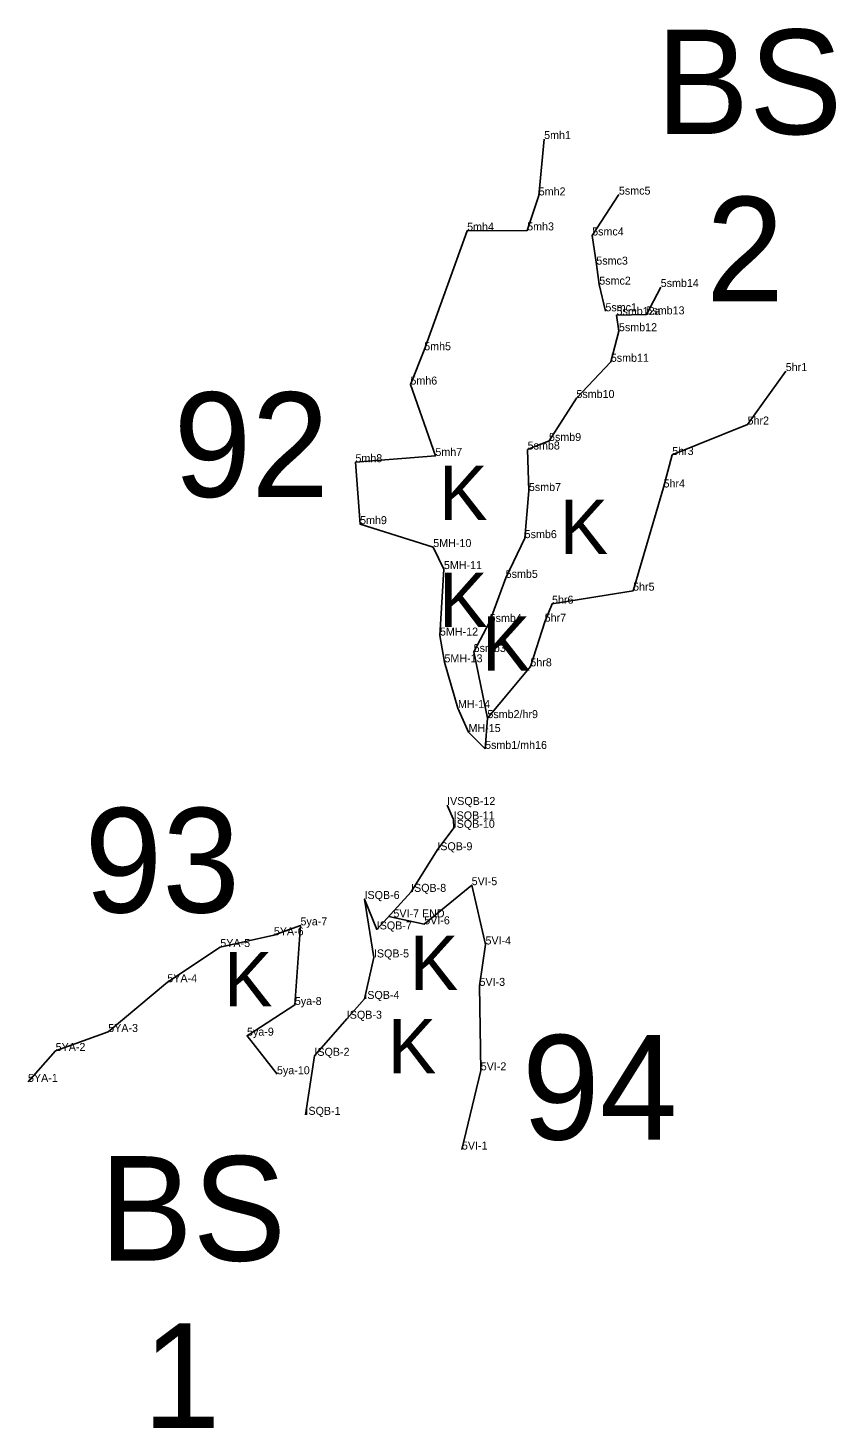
# Model space of a CAD drawing. Extents: x 2072529 to 2268812, y 436423 to 470008.
# Drawn here: x 2133724 to 2134229, y 444187 to 445062 of the extents above; entities that cross this region are included whole.
import ezdxf

# ---------------------------------------------------------------- set-up
doc = ezdxf.new("R2010")
doc.units = 0
for name, color, linetype in [('Old_Level_10', 7, 'Continuous'), ('Old_Level_20', 7, 'Continuous'), ('Old_Level_52', 7, 'Continuous'), ('Old_Level_55', 7, 'Continuous'), ('Old_Level_60', 7, 'Continuous'), ('Old_Level_62', 7, 'Continuous')]:
    doc.layers.add(name, color=color, linetype=linetype)

msp = doc.modelspace()

# ---------------------------------------------------------------- linework, layer by layer
at = {"layer": 'Old_Level_10'}
for points in [[(2134093.351, 444957.822), (2134076.644, 444932.306), (2134079.245, 444914.08), (2134081.091, 444901.575), (2134084.92, 444884.924)], [(2134119.455, 444900.089), (2134110.545, 444882.99), (2134091.862, 444882.562), (2134093.373, 444872.48), (2134088.292, 444853.352), (2134066.796, 444830.726), (2134049.686, 444803.881), (2134036.342, 444798.536), (2134037.13, 444772.631), (2134034.477, 444743.149), (2134022.623, 444718.325), (2134012.607, 444690.728), (2134002.625, 444672.003), (2134011.194, 444630.667), (2134009.761, 444611.405)], [(2133986.033, 444576.358), (2133990.112, 444567.381), (2133990.157, 444562.123), (2133979.912, 444548.093), (2133963.523, 444522.09), (2133942.076, 444498.614), (2133934.444, 444517.629), (2133940.325, 444481.116), (2133934.328, 444455.169), (2133923.398, 444442.815), (2133903.158, 444419.626), (2133897.571, 444382.743)]]:
    msp.add_lwpolyline(points, dxfattribs=at)
at = {"layer": 'Old_Level_20'}
for p, q in [((2134046.642, 444992.562), (2134046.642, 444992.562)), ((2134043.267, 444957.325), (2134043.267, 444957.325)), ((2134093.351, 444957.822), (2134093.351, 444957.822)), ((2133998.534, 444935.301), (2133998.534, 444935.301)), ((2134036.053, 444935.466), (2134036.053, 444935.466)), ((2134076.644, 444932.306), (2134076.644, 444932.306)), ((2134079.245, 444914.08), (2134079.245, 444914.08)), ((2134081.091, 444901.575), (2134081.091, 444901.575)), ((2134119.455, 444900.089), (2134119.455, 444900.089)), ((2134084.92, 444884.924), (2134084.92, 444884.924)), ((2134091.862, 444882.562), (2134091.862, 444882.562)), ((2134110.545, 444882.99), (2134110.545, 444882.99)), ((2134093.373, 444872.48), (2134093.373, 444872.48)), ((2133971.734, 444860.576), (2133971.734, 444860.576)), ((2134088.292, 444853.352), (2134088.292, 444853.352)), ((2134197.552, 444847.562), (2134197.552, 444847.562)), ((2133963.114, 444839.112), (2133963.114, 444839.112)), ((2134066.796, 444830.726), (2134066.796, 444830.726)), ((2134173.708, 444814.154), (2134173.708, 444814.154)), ((2134049.686, 444803.881), (2134049.686, 444803.881)), ((2133928.77, 444790.625), (2133928.77, 444790.625)), ((2133978.72, 444794.523), (2133978.72, 444794.523)), ((2134036.342, 444798.536), (2134036.342, 444798.536)), ((2134126.617, 444795.111), (2134126.617, 444795.111)), ((2134121.22, 444774.804), (2134121.22, 444774.804)), ((2134037.13, 444772.631), (2134037.13, 444772.631)), ((2133931.685, 444751.902), (2133931.685, 444751.902)), ((2134034.477, 444743.149), (2134034.477, 444743.149)), ((2133977.394, 444737.584), (2133977.394, 444737.584)), ((2133984.034, 444723.813), (2133984.034, 444723.813)), ((2134022.623, 444718.325), (2134022.623, 444718.325)), ((2134102.2, 444710.321), (2134102.2, 444710.321)), ((2134051.574, 444702.158), (2134051.574, 444702.158)), ((2134012.607, 444690.728), (2134012.607, 444690.728)), ((2134046.985, 444690.945), (2134046.985, 444690.945)), ((2133981.581, 444682.261), (2133981.581, 444682.261)), ((2134002.625, 444672.003), (2134002.625, 444672.003)), ((2133984.365, 444665.539), (2133984.365, 444665.539)), ((2134038.029, 444663.027), (2134038.029, 444663.027)), ((2133992.819, 444636.967), (2133992.819, 444636.967)), ((2134011.194, 444630.667), (2134011.194, 444630.667)), ((2134011.194, 444630.667), (2134011.194, 444630.667)), ((2133999.424, 444621.96), (2133999.424, 444621.96)), ((2134009.761, 444611.405), (2134009.761, 444611.405)), ((2134009.761, 444611.405), (2134009.761, 444611.405)), ((2133986.033, 444576.358), (2133986.033, 444576.358)), ((2133990.112, 444567.381), (2133990.112, 444567.381)), ((2133990.157, 444562.123), (2133990.157, 444562.123)), ((2133979.912, 444548.093), (2133979.912, 444548.093)), ((2133963.523, 444522.09), (2133963.523, 444522.09)), ((2134001.374, 444526.272), (2134001.374, 444526.272)), ((2133934.444, 444517.629), (2133934.444, 444517.629)), ((2133952.498, 444506.131), (2133952.498, 444506.131)), ((2133877.802, 444494.994), (2133877.802, 444494.994)), ((2133894.43, 444501.162), (2133894.43, 444501.162)), ((2133942.076, 444498.614), (2133942.076, 444498.614)), ((2133971.74, 444501.828), (2133971.74, 444501.828)), ((2133844.371, 444487.599), (2133844.371, 444487.599)), ((2134010.001, 444489.216), (2134010.001, 444489.216)), ((2133940.325, 444481.116), (2133940.325, 444481.116)), ((2133811.283, 444465.609), (2133811.283, 444465.609)), ((2134006.275, 444463.336), (2134006.275, 444463.336)), ((2133890.916, 444451.394), (2133890.916, 444451.394)), ((2133934.328, 444455.169), (2133934.328, 444455.169)), ((2133923.398, 444442.815), (2133923.398, 444442.815)), ((2133774.359, 444434.511), (2133774.359, 444434.511)), ((2133861.06, 444432.207), (2133861.06, 444432.207)), ((2133741.516, 444422.64), (2133741.516, 444422.64)), ((2133903.158, 444419.626), (2133903.158, 444419.626)), ((2133879.776, 444408.105), (2133879.776, 444408.105)), ((2134007.043, 444410.551), (2134007.043, 444410.551)), ((2133724.247, 444403.343), (2133724.247, 444403.343)), ((2133897.571, 444382.743), (2133897.571, 444382.743)), ((2133995.285, 444361.013), (2133995.285, 444361.013))]:
    msp.add_line(p, q, dxfattribs=at)
at = {"layer": 'Old_Level_52'}
for points in [[(2134046.642, 444992.562), (2134043.267, 444957.325), (2134036.053, 444935.466), (2133998.534, 444935.301), (2133971.734, 444860.576), (2133963.114, 444839.112), (2133978.72, 444794.523), (2133928.77, 444790.625), (2133931.685, 444751.902), (2133977.394, 444737.584), (2133984.034, 444723.813), (2133981.581, 444682.261), (2133984.365, 444665.539), (2133992.819, 444636.967), (2133999.424, 444621.96), (2134009.761, 444611.405)], [(2134011.194, 444630.667), (2134038.029, 444663.027), (2134046.985, 444690.945), (2134051.574, 444702.158), (2134102.2, 444710.321), (2134121.22, 444774.804), (2134126.617, 444795.111), (2134173.708, 444814.154), (2134197.552, 444847.562)], [(2133949.546, 444506.791), (2133971.74, 444501.828), (2134001.374, 444526.272), (2134010.001, 444489.216), (2134006.275, 444463.336), (2134007.043, 444410.551), (2133995.285, 444361.013)], [(2133724.247, 444403.343), (2133741.516, 444422.64), (2133774.359, 444434.511), (2133811.283, 444465.609), (2133844.371, 444487.599), (2133877.802, 444494.994), (2133894.43, 444501.162), (2133890.916, 444451.394), (2133861.06, 444432.207), (2133879.776, 444408.105)]]:
    msp.add_lwpolyline(points, dxfattribs=at)

# ---------------------------------------------------------------- texts
at = {"layer": 'Old_Level_55'}
for p in [(2133981.008, 444754.431), (2134056.306, 444733.22), (2133981.008, 444687.617), (2134007.787, 444660.308), (2133962.714, 444460.663), (2133846.586, 444450.587), (2133948.956, 444408.694)]:
    msp.add_text('K', height=34, dxfattribs=at).set_placement(p)
at = {"layer": 'Old_Level_60'}
for s, p in [('5mh1', (2134046.642, 444992.562)), ('5mh2', (2134043.267, 444957.325)), ('5smc5', (2134093.351, 444957.822)), ('5mh4', (2133998.534, 444935.301)), ('5mh3', (2134036.053, 444935.466)), ('5smc4', (2134076.644, 444932.306)), ('5smc3', (2134079.245, 444914.08)), ('5smc2', (2134081.091, 444901.575)), ('5smb14', (2134119.455, 444900.089)), ('5smc1', (2134084.92, 444884.924)), ('5smb12a', (2134091.862, 444882.562)), ('5smb13', (2134110.545, 444882.99)), ('5smb12', (2134093.373, 444872.48)), ('5mh5', (2133971.734, 444860.576)), ('5smb11', (2134088.292, 444853.352)), ('5hr1', (2134197.552, 444847.562)), ('5mh6', (2133963.114, 444839.112)), ('5smb10', (2134066.796, 444830.726)), ('5hr2', (2134173.708, 444814.154)), ('5smb9', (2134049.686, 444803.881)), ('5mh7', (2133978.72, 444794.523)), ('5smb8', (2134036.342, 444798.536)), ('5hr3', (2134126.617, 444795.111)), ('5mh8', (2133928.77, 444790.625)), ('5smb7', (2134037.13, 444772.631)), ('5hr4', (2134121.22, 444774.804)), ('5mh9', (2133931.685, 444751.902)), ('5smb6', (2134034.477, 444743.149)), ('5MH-10', (2133977.394, 444737.584)), ('5MH-11', (2133984.034, 444723.813)), ('5smb5', (2134022.623, 444718.325)), ('5hr5', (2134102.2, 444710.321)), ('5hr6', (2134051.574, 444702.158)), ('5smb4', (2134012.607, 444690.728)), ('5hr7', (2134046.985, 444690.945)), ('5MH-12', (2133981.581, 444682.261)), ('5smb3', (2134002.625, 444672.003)), ('5MH-13', (2133984.365, 444665.539)), ('5hr8', (2134038.029, 444663.027)), ('MH-14', (2133992.819, 444636.967)), ('5smb2/hr9', (2134011.194, 444630.667)), ('5smb2/hr9', (2134011.194, 444630.667)), ('MH-15', (2133999.424, 444621.96)), ('5smb1/mh16', (2134009.761, 444611.405)), ('5smb1', (2134009.761, 444611.405)), ('IVSQB-12', (2133986.033, 444576.358)), ('ISQB-11', (2133990.112, 444567.381)), ('ISQB-10', (2133990.157, 444562.123)), ('ISQB-9', (2133979.912, 444548.093)), ('5VI-5', (2134001.374, 444526.272)), ('ISQB-6', (2133934.444, 444517.629)), ('ISQB-8', (2133963.523, 444522.09)), ('5VI-7 END', (2133952.498, 444506.131)), ('5ya-7', (2133894.43, 444501.162)), ('ISQB-7', (2133942.076, 444498.614)), ('5VI-6', (2133971.74, 444501.828)), ('5YA-6', (2133877.802, 444494.994)), ('5VI-4', (2134010.001, 444489.216)), ('5YA-5', (2133844.371, 444487.599)), ('ISQB-5', (2133940.325, 444481.116)), ('5YA-4', (2133811.283, 444465.609)), ('5VI-3', (2134006.275, 444463.336)), ('ISQB-4', (2133934.328, 444455.169)), ('5ya-8', (2133890.916, 444451.394)), ('ISQB-3', (2133923.398, 444442.815)), ('5YA-3', (2133774.359, 444434.511)), ('5ya-9', (2133861.06, 444432.207)), ('5YA-2', (2133741.516, 444422.64)), ('ISQB-2', (2133903.158, 444419.626)), ('5VI-2', (2134007.043, 444410.551)), ('5YA-1', (2133724.247, 444403.343)), ('5ya-10', (2133879.776, 444408.105)), ('ISQB-1', (2133897.571, 444382.743)), ('5VI-1', (2133995.285, 444361.013))]:
    msp.add_text(s, height=5, dxfattribs=at).set_placement(p)
at = {"layer": 'Old_Level_62'}
for s, p in [('BS', (2134116.391, 444995.65)), ('2', (2134147.808, 444891.106)), ('92', (2133815.171, 444768.936)), ('93', (2133759.503, 444509.201)), ('94', (2134032.804, 444367.288)), ('BS', (2133768.852, 444291.573)), ('1', (2133795.898, 444187.029))]:
    msp.add_text(s, height=65.34, dxfattribs=at).set_placement(p)

doc.saveas('drawing.dxf')
